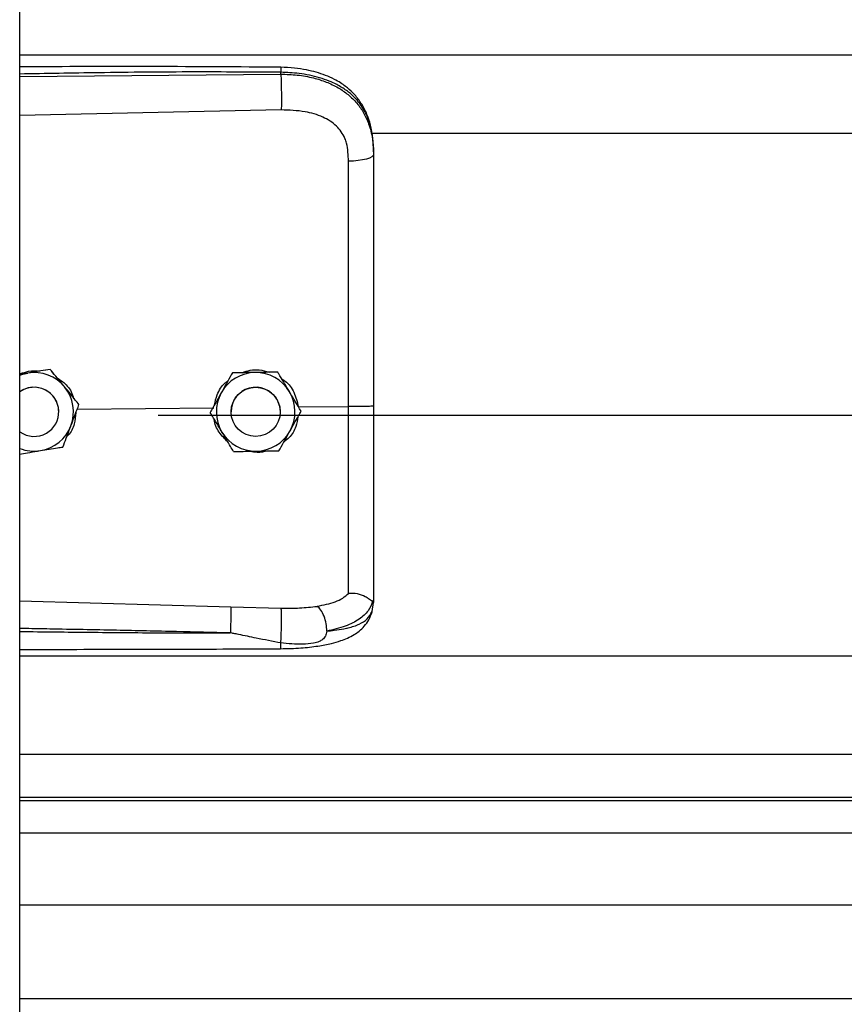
# Model space of a CAD drawing. Header units: inches. Extents: x 170 to 284, y 215 to 248.
# Tile 718 of 1056: x 227.164 to 227.343, y 221.068 to 221.283. Entities that reach past the tile are written whole.
import ezdxf

# ---------------------------------------------------------------- set-up
doc = ezdxf.new("R2010")
doc.units = ezdxf.units.IN
doc.header["$LTSCALE"] = 0.25
doc.header["$MEASUREMENT"] = 0
doc.layers.add('RH TOP OF HOOD', color=7, linetype='Continuous')

msp = doc.modelspace()

# ---------------------------------------------------------------- linework, layer by layer
at = {"layer": 'RH TOP OF HOOD'}
for p, q in [((227.163613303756, 220.1328032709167), (227.163613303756, 224.3332527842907)), ((227.163613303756, 221.2751597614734), (231.195933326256, 221.2751597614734)), ((227.163613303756, 221.2704114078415), (227.2204605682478, 221.2709481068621)), ((227.2204605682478, 221.2709481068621), (227.2204605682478, 221.2713594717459)), ((227.2205565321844, 221.2631592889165), (227.163613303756, 221.2619497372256)), ((227.2401614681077, 221.2580841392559), (231.119382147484, 221.2580841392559)), ((227.240656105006, 221.2540248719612), (227.240656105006, 221.25353655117)), ((227.1653878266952, 221.2058834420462), (227.163613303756, 221.2055945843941)), ((227.1702658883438, 221.2066795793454), (227.1693373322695, 221.2065284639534)), ((227.1702658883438, 221.2066779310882), (227.1702658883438, 221.2066795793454)), ((227.2099049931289, 221.2059198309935), (227.2099049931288, 221.2059214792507)), ((227.2197884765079, 221.2060681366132), (227.2197884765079, 221.2060697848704)), ((227.1765196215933, 221.1990231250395), (227.1765196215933, 221.1990247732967)), ((227.1721136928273, 221.197433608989), (227.1721136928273, 221.1974343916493)), ((227.1761474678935, 221.1980408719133), (227.205845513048, 221.1983251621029)), ((227.193781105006, 221.1966916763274), (231.165765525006, 221.1966916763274)), ((227.2050916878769, 221.1972863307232), (227.2050916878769, 221.1972879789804)), ((227.2096249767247, 221.1974343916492), (227.2096249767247, 221.1974336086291)), ((227.2203253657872, 221.1974336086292), (227.2203253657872, 221.1974343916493)), ((227.2242848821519, 221.1985016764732), (227.2351984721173, 221.1986061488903)), ((227.2248586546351, 221.1975829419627), (227.2248586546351, 221.1975845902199)), ((227.163613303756, 221.1562780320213), (227.2095489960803, 221.1549462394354)), ((227.2403164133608, 221.1539695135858), (227.240656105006, 221.1559546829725)), ((227.240656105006, 221.1564834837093), (227.240656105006, 221.1559546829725)), ((227.2095489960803, 221.1549462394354), (227.2205346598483, 221.1546841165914)), ((227.163613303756, 221.144306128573), (231.195933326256, 221.144306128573)), ((227.163613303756, 221.1229271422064), (231.195933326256, 221.1229271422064)), ((231.195933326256, 221.1134418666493), (227.163613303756, 221.1134418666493)), ((227.163613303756, 221.1128025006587), (231.195933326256, 221.1128025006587)), ((227.163613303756, 221.1057843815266), (231.195933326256, 221.1057843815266)), ((227.163613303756, 221.0901002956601), (231.195933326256, 221.0901002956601)), ((227.163613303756, 221.0697122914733), (231.195933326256, 221.0697122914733))]:
    msp.add_line(p, q, dxfattribs=at)
at = {"layer": 'RH TOP OF HOOD', "flags": 128}
for points in [[(227.240656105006, 221.25353655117), (227.2405521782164, 221.2532408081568), (227.2402442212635, 221.2529559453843), (227.239743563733, 221.2526924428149), (227.2390686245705, 221.2524599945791), (227.238244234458, 221.2522671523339), (227.2373007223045, 221.2521210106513), (227.2362727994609, 221.2520269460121), (227.235198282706, 221.2519884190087)], [(227.163613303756, 221.2053939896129), (227.1642967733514, 221.2056315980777), (227.1653878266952, 221.2058834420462)], [(227.2195679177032, 221.2001787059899), (227.2201727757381, 221.198703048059), (227.2203253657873, 221.1974343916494)]]:
    msp.add_lwpolyline(points, dxfattribs=at)
at = {"layer": 'RH TOP OF HOOD'}
msp.add_circle((227.2149751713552, 221.1974336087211), 0.005350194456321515, dxfattribs=at)
for centre, radius, start, end in [((227.1667634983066, 221.1974343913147), 0.008560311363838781, 39.24773070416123, 99.24772960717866), ((227.2149751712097, 221.1974343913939), 0.00856031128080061, 90.85968127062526, 150.8596805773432), ((227.2149751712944, 221.1974343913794), 0.008560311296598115, 30.8596826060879, 90.85968183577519), ((227.1667634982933, 221.1974343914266), 0.005350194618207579, 39.24773075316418, 126.0718980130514), ((227.1667634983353, 221.1974336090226), 0.005350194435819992, 300.009742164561, 126.0718999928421), ((227.1667634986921, 221.1974343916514), 0.008560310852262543, 339.2477292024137, 39.24773059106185), ((227.2149751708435, 221.1974343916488), 0.00856031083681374, 150.8596808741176, 210.8596823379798), ((227.2149751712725, 221.1974343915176), 0.005350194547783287, 30.85968222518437, 179.9999985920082), ((227.2149751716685, 221.1974343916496), 0.008560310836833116, 330.8596808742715, 30.85968233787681), ((227.1667634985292, 221.1974343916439), 0.005350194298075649, 5.903760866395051e-08, 39.24773054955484), ((227.1667634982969, 221.1974336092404), 0.005350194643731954, 233.9281021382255, 300.0097413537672), ((227.166763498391, 221.1974343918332), 0.00856031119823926, 279.2477290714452, 339.2477287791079), ((227.2149751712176, 221.197434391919), 0.008560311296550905, 210.8596826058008, 270.8596818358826), ((227.2149751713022, 221.1974343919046), 0.008560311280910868, 270.8596812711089, 330.859680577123), ((227.1667634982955, 221.1974343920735), 0.008560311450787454, 248.4076756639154, 279.2477294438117)]:
    msp.add_arc(centre, radius, start, end, dxfattribs=at)
for points, knots in [([(227.2204419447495, 221.2724515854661), (227.2112249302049, 221.2725195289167), (227.1931380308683, 221.2726528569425), (227.17419448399, 221.2725955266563), (227.1644687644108, 221.2725427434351), (227.163613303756, 221.2725381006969)], [0, 0, 0, 0, 0.4865830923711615, 0.9548405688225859, 1, 1, 1, 1]), ([(227.2204417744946, 221.2724357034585), (227.2204429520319, 221.2724397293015), (227.2204469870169, 221.2724535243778), (227.2204522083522, 221.2723386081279), (227.2204588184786, 221.2720458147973), (227.2204598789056, 221.2716298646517), (227.2204605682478, 221.2713594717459)], [0, 0, 0, 0, 0.09787641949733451, 0.3353863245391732, 0.5679606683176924, 1, 1, 1, 1]), ([(227.2405696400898, 221.2560679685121), (227.2404506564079, 221.2571384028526), (227.2402352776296, 221.2590760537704), (227.2394903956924, 221.2615946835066), (227.2386331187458, 221.2635044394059), (227.2375579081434, 221.2652570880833), (227.236242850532, 221.266845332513), (227.2347721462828, 221.268140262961), (227.2333984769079, 221.2691001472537), (227.2319558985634, 221.2699315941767), (227.2295777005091, 221.2709987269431), (227.2266412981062, 221.271811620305), (227.2233323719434, 221.2723400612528), (227.2214406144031, 221.2724130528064), (227.2204419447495, 221.2724515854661)], [0, 0, 0, 0, 0.1084465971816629, 0.1963050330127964, 0.2691828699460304, 0.3279968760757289, 0.4149595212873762, 0.4916410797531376, 0.5389760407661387, 0.594191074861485, 0.6694152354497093, 0.814854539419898, 0.9022606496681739, 1, 1, 1, 1]), ([(227.2204605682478, 221.2713594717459), (227.2141547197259, 221.2713988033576), (227.2009156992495, 221.2714813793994), (227.1819660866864, 221.2713001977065), (227.169325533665, 221.2710792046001), (227.163613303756, 221.2709793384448)], [0, 0, 0, 0, 0.3326703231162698, 0.6984356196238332, 1, 1, 1, 1]), ([(227.240656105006, 221.2540248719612), (227.240593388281, 221.2553813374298), (227.2404749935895, 221.2579420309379), (227.2395054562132, 221.2614329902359), (227.2382162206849, 221.263844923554), (227.2368523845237, 221.2655476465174), (227.2357694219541, 221.2665910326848), (227.2347104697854, 221.2674195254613), (227.2337210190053, 221.2680794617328), (227.2324866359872, 221.2687745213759), (227.2308926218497, 221.2695002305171), (227.2282289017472, 221.2704082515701), (227.2246938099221, 221.2711681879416), (227.2217872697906, 221.2712995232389), (227.2204605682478, 221.2713594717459)], [0, 0, 0, 0, 0.130715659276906, 0.2467609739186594, 0.3577928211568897, 0.4170971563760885, 0.4791482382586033, 0.5177152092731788, 0.5590896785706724, 0.6032945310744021, 0.6633484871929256, 0.7353692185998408, 0.8792082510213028, 1, 1, 1, 1]), ([(227.2204605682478, 221.2709481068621), (227.2204822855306, 221.2703722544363), (227.2205273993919, 221.2691760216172), (227.2205684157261, 221.2669509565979), (227.2205816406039, 221.2647735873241), (227.2205646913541, 221.263683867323), (227.2205565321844, 221.2631592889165)], [0, 0, 0, 0, 0.2406941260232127, 0.499999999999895, 0.7593058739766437, 1, 1, 1, 1]), ([(227.2204605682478, 221.2709481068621), (227.2216573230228, 221.2709164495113), (227.2240896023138, 221.2708521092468), (227.2274191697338, 221.270233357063), (227.2303975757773, 221.2692901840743), (227.2329292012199, 221.2680766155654), (227.2351748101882, 221.2665306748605), (227.2370374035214, 221.2646954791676), (227.2385310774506, 221.2625603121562), (227.2397003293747, 221.26000575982), (227.240497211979, 221.2569294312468), (227.240602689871, 221.2546771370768), (227.240656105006, 221.25353655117)], [0, 0, 0, 0, 0.1094013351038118, 0.2223468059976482, 0.315179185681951, 0.4102231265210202, 0.5012749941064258, 0.5946006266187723, 0.6834485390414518, 0.7745330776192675, 0.8858211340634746, 1, 1, 1, 1]), ([(227.2347726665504, 221.2559217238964), (227.2347726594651, 221.255921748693), (227.2346701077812, 221.2562806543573), (227.2341749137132, 221.2576868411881), (227.2326388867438, 221.259889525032), (227.2295718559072, 221.2617927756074), (227.2254556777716, 221.2630044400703), (227.2223029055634, 221.26310409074), (227.2205565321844, 221.2631592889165)], [0, 0, 0, 0, 4.497367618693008e-06, 0.06509473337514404, 0.261670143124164, 0.4753105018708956, 0.709365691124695, 1, 1, 1, 1]), ([(227.235198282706, 221.2519884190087), (227.2351283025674, 221.2533130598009), (227.2350583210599, 221.2546377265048), (227.234772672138, 221.2559216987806), (227.2347726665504, 221.2559217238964)], [0, 0, 0, 0, 0.999980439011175, 1, 1, 1, 1]), ([(227.240656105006, 221.25353655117), (227.240656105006, 221.2499063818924), (227.240656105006, 221.2426354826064), (227.240656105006, 221.2315547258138), (227.240656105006, 221.2203721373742), (227.240656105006, 221.2094034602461), (227.240656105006, 221.2021556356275), (227.240656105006, 221.1986758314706)], [0, 0, 0, 0, 0.2027568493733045, 0.4061035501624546, 0.60886041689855, 0.8122072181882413, 1, 1, 1, 1]), ([(227.2351984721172, 221.1986061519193), (227.2351984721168, 221.1986061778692), (227.235198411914, 221.2019925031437), (227.2351983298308, 221.209039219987), (227.2351982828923, 221.2197124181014), (227.2351982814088, 221.2305884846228), (227.2351982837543, 221.2413758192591), (227.2351982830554, 221.2484508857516), (227.235198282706, 221.2519884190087)], [0, 0, 0, 0, 1.439079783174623e-06, 0.1877923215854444, 0.3908439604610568, 0.5938956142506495, 0.796947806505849, 1, 1, 1, 1]), ([(227.163613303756, 221.2057135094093), (227.1644509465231, 221.2059941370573), (227.1658601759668, 221.2064662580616), (227.1673332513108, 221.2063476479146), (227.1679307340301, 221.2062995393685)], [0, 0, 0, 0, 0.5943977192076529, 0.9999999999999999, 0.9999999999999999, 0.9999999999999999, 0.9999999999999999]), ([(227.1702658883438, 221.2066779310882), (227.1695903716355, 221.2065678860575), (227.1682234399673, 221.206345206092), (227.1665583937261, 221.2060740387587), (227.1656051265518, 221.2059188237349), (227.1653878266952, 221.2058834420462)], [0, 0, 0, 0, 0.4299704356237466, 0.870060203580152, 0.9999999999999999, 0.9999999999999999, 0.9999999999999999, 0.9999999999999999]), ([(227.1733927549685, 221.2028524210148), (227.173269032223, 221.2030038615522), (227.1723013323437, 221.204188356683), (227.1712402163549, 221.2054871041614), (227.1703608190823, 221.2065633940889), (227.1702658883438, 221.2066795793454)], [0, 0, 0, 0, 0.115646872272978, 0.9045342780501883, 1, 1, 1, 1]), ([(227.1733927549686, 221.2028502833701), (227.173269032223, 221.2030017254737), (227.1723013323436, 221.2041862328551), (227.1712402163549, 221.2054851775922), (227.1703608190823, 221.2065617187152), (227.1702658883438, 221.2066779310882)], [0, 0, 0, 0, 0.1156468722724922, 0.9045342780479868, 1, 1, 1, 1]), ([(227.2099049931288, 221.2059214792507), (227.2095717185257, 221.2053237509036), (227.2088973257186, 221.2041142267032), (227.2080758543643, 221.2026408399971), (227.2076055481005, 221.2017972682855), (227.2074983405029, 221.2016049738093)], [0, 0, 0, 0, 0.4299704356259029, 0.8700602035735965, 1, 1, 1, 1]), ([(227.2099049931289, 221.2059198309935), (227.2095717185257, 221.2053219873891), (227.2088973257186, 221.2041122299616), (227.2080758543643, 221.202638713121), (227.2076055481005, 221.2017951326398), (227.2074983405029, 221.2016028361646)], [0, 0, 0, 0, 0.4299704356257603, 0.8700602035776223, 1, 1, 1, 1]), ([(227.2148467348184, 221.2059958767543), (227.2135746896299, 221.2059767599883), (227.2118781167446, 221.2059512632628), (227.2102999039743, 221.2059274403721), (227.2099049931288, 221.2059214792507)], [0, 0, 0, 0, 0.7497733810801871, 1, 1, 1, 1]), ([(227.2148467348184, 221.2059937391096), (227.21357468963, 221.2059746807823), (227.2118781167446, 221.2059492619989), (227.2102999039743, 221.2059257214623), (227.2099049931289, 221.2059198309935)], [0, 0, 0, 0, 0.7497733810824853, 1, 1, 1, 1]), ([(227.2120514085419, 221.2059538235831), (227.2126203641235, 221.2061670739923), (227.2138018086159, 221.2066098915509), (227.2158463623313, 221.2066649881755), (227.2171835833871, 221.2062581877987), (227.217895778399, 221.2060415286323)], [0, 0, 0, 0, 0.302739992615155, 0.6286439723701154, 1, 1, 1, 1]), ([(227.2197884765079, 221.2060697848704), (227.2191041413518, 221.2060595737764), (227.2177193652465, 221.2060389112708), (227.216032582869, 221.2060136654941), (227.2150668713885, 221.205999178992), (227.2148467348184, 221.2059958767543)], [0, 0, 0, 0, 0.4299704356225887, 0.8700602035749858, 1, 1, 1, 1]), ([(227.2197884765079, 221.2060681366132), (227.2191041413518, 221.206057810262), (227.2177193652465, 221.2060369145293), (227.2160325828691, 221.206011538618), (227.2150668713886, 221.2059970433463), (227.2148467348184, 221.2059937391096)], [0, 0, 0, 0, 0.4299704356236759, 0.8700602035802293, 1, 1, 1, 1]), ([(227.2223235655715, 221.201827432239), (227.2222232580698, 221.2019953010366), (227.2214387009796, 221.2033082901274), (227.2205784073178, 221.2047479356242), (227.2198654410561, 221.2059409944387), (227.2197884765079, 221.2060697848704)], [0, 0, 0, 0, 0.1156468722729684, 0.9045342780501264, 1, 1, 1, 1]), ([(227.2223235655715, 221.2018252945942), (227.2222232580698, 221.2019931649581), (227.2214387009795, 221.2033061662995), (227.2205784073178, 221.204746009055), (227.2198654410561, 221.2059393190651), (227.2197884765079, 221.2060681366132)], [0, 0, 0, 0, 0.1156468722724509, 0.9045342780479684, 1, 1, 1, 1]), ([(227.1715370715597, 221.2049835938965), (227.1721864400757, 221.2045558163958), (227.1736774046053, 221.203573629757), (227.1749790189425, 221.2018411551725), (227.1752549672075, 221.2006048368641), (227.1753103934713, 221.200356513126)], [0, 0, 0, 0, 0.381422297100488, 0.8757540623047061, 1, 1, 1, 1]), ([(227.2060093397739, 221.1989340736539), (227.2061717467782, 221.1996860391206), (227.2065506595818, 221.2014404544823), (227.2076800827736, 221.2032809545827), (227.2087198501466, 221.2040123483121), (227.2089184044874, 221.2041520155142)], [0, 0, 0, 0, 0.3776771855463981, 0.8811610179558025, 1, 1, 1, 1]), ([(227.2206633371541, 221.2046057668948), (227.2209084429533, 221.2044579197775), (227.2220412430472, 221.2037746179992), (227.223515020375, 221.2016752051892), (227.2240221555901, 221.1995846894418), (227.2242848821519, 221.1985016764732)], [0, 0, 0, 0, 0.1174426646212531, 0.5427821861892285, 1, 1, 1, 1]), ([(227.1765196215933, 221.1990247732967), (227.1762555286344, 221.1993480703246), (227.1752563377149, 221.2005712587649), (227.174182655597, 221.20188552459), (227.1733927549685, 221.2028524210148)], [0, 0, 0, 0, 0.2643068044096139, 1, 1, 1, 1]), ([(227.1765196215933, 221.1990231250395), (227.1762555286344, 221.1993463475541), (227.1752563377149, 221.2005692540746), (227.174182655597, 221.2018834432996), (227.1733927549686, 221.2028502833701)], [0, 0, 0, 0, 0.2643068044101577, 1, 1, 1, 1]), ([(227.2074983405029, 221.2016049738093), (227.2068788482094, 221.2004937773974), (227.2060526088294, 221.1990117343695), (227.2052840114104, 221.1976329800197), (227.2050916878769, 221.1972879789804)], [0, 0, 0, 0, 0.7497733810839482, 1, 1, 1, 1]), ([(227.2074983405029, 221.2016028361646), (227.2068788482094, 221.2004916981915), (227.2060526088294, 221.1990097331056), (227.2052840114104, 221.19763126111), (227.2050916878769, 221.1972863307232)], [0, 0, 0, 0, 0.7497733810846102, 0.9999999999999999, 0.9999999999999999, 0.9999999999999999, 0.9999999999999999]), ([(227.2248586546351, 221.1975845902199), (227.2246445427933, 221.1979429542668), (227.2238344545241, 221.1992988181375), (227.2229639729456, 221.2007556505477), (227.2223235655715, 221.201827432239)], [0, 0, 0, 0, 0.264306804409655, 1, 1, 1, 1]), ([(227.2248586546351, 221.1975829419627), (227.2246445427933, 221.1979412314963), (227.2238344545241, 221.1992968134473), (227.2229639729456, 221.2007535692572), (227.2223235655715, 221.2018252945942)], [0, 0, 0, 0, 0.2643068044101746, 1, 1, 1, 1]), ([(227.1747684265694, 221.1944012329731), (227.1752191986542, 221.1955909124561), (227.1758204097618, 221.1971776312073), (227.1763796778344, 221.1986537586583), (227.1765196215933, 221.1990231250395)], [0, 0, 0, 0, 0.7497733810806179, 1, 1, 1, 1]), ([(227.1758536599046, 221.1972654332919), (227.1757775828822, 221.1964397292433), (227.1756155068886, 221.1946806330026), (227.1747666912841, 221.1928726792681), (227.1739824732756, 221.19217198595), (227.1738936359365, 221.1920926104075)], [0, 0, 0, 0, 0.4395923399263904, 0.9365162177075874, 1, 1, 1, 1]), ([(227.2076267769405, 221.1930434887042), (227.2075264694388, 221.1932113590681), (227.2067419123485, 221.1945243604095), (227.2058816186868, 221.195964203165), (227.2051686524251, 221.1971575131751), (227.2050916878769, 221.1972863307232)], [0, 0, 0, 0, 0.1156468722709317, 0.9045342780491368, 1, 1, 1, 1]), ([(227.2224520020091, 221.1932659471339), (227.2230714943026, 221.1943771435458), (227.2238977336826, 221.1958591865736), (227.2246663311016, 221.1972379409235), (227.2248586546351, 221.1975829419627)], [0, 0, 0, 0, 0.7497733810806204, 0.9999999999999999, 0.9999999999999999, 0.9999999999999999, 0.9999999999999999]), ([(227.2351982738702, 221.1579155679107), (227.2351982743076, 221.1581782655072), (227.2351982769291, 221.1597527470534), (227.2351982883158, 221.1631841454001), (227.2351983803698, 221.168785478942), (227.2351986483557, 221.1752253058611), (227.2351990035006, 221.1824513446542), (227.2351992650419, 221.1903261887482), (227.2351992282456, 221.1958541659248), (227.2351991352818, 221.1986061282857), (227.2351991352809, 221.1986061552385)], [0, 0, 0, 0, 0.03155846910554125, 0.1891461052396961, 0.3467338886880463, 0.5043277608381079, 0.6619226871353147, 0.8309600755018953, 0.9999983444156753, 1, 1, 1, 1]), ([(227.240656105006, 221.1986758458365), (227.240574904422, 221.1986644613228), (227.240412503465, 221.198641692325), (227.2391596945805, 221.1986137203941), (227.2373622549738, 221.1985977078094), (227.2359201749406, 221.1986033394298), (227.2351991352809, 221.1986061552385)], [0, 0, 0, 0, 0.2500007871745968, 0.5000009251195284, 0.7500005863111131, 1, 1, 1, 1]), ([(227.240656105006, 221.1986758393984), (227.240656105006, 221.1956385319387), (227.240656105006, 221.1894630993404), (227.240656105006, 221.1806761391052), (227.240656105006, 221.1725095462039), (227.240656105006, 221.1659294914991), (227.240656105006, 221.1605447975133), (227.240656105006, 221.1578442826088), (227.240656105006, 221.1564834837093)], [0, 0, 0, 0, 0.1870908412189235, 0.3803918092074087, 0.5558755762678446, 0.7364481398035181, 0.8671952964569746, 1, 1, 1, 1]), ([(227.2089075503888, 221.1909001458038), (227.2082564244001, 221.191562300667), (227.2069083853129, 221.1929331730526), (227.2060067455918, 221.1948040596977), (227.205962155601, 221.1958170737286), (227.2059615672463, 221.1958304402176)], [0, 0, 0, 0, 0.4797011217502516, 0.993134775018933, 1, 1, 1, 1]), ([(227.2241787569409, 221.1963633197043), (227.224066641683, 221.1956500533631), (227.2238039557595, 221.1939788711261), (227.2226496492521, 221.1920561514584), (227.2215149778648, 221.1912047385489), (227.221150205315, 221.1909310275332)], [0, 0, 0, 0, 0.3356490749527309, 0.7864254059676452, 1, 1, 1, 1]), ([(227.1730172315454, 221.1897798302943), (227.1732597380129, 221.1904197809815), (227.1737504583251, 221.1917147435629), (227.1743481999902, 221.1932922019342), (227.1746904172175, 221.194195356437), (227.1747684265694, 221.1944012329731)], [0, 0, 0, 0, 0.4299704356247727, 0.8700602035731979, 1, 1, 1, 1]), ([(227.2101618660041, 221.1888011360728), (227.2099477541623, 221.1891594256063), (227.2091376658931, 221.1905150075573), (227.2082671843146, 221.1919717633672), (227.2076267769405, 221.1930434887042)], [0, 0, 0, 0, 0.264306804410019, 1, 1, 1, 1]), ([(227.2200453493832, 221.1889494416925), (227.2203786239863, 221.1895471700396), (227.2210530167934, 221.19075669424), (227.2218744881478, 221.192230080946), (227.2223447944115, 221.1930736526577), (227.2224520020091, 221.1932659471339)], [0, 0, 0, 0, 0.4299704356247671, 0.8700602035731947, 1, 1, 1, 1]), ([(227.163613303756, 221.1882486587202), (227.1641730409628, 221.1883397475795), (227.16542477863, 221.1885434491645), (227.1669687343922, 221.1887947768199), (227.1679218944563, 221.1889499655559), (227.1681391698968, 221.1889853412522)], [0, 0, 0, 0, 0.3844201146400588, 0.8596768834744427, 1, 1, 1, 1]), ([(227.1681391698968, 221.1889853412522), (227.169394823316, 221.1891898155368), (227.171069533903, 221.1894625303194), (227.1726274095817, 221.1897163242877), (227.1730172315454, 221.1897798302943)], [0, 0, 0, 0, 0.7497733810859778, 1, 1, 1, 1]), ([(227.2101618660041, 221.1888011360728), (227.2108462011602, 221.1888113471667), (227.2122309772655, 221.1888320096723), (227.213917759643, 221.188857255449), (227.2148834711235, 221.1888717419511), (227.2151036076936, 221.1888750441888)], [0, 0, 0, 0, 0.4299704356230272, 0.8700602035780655, 1, 1, 1, 1]), ([(227.2172478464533, 221.1889073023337), (227.2171539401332, 221.1888706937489), (227.2163795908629, 221.1885688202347), (227.215083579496, 221.1885098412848), (227.2139755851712, 221.1887624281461), (227.2135816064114, 221.1888522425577)], [0, 0, 0, 0, 0.08167163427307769, 0.6734623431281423, 1, 1, 1, 1]), ([(227.2151036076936, 221.1888750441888), (227.2163756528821, 221.1888941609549), (227.2180722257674, 221.1889196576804), (227.2196504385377, 221.1889434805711), (227.2200453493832, 221.1889494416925)], [0, 0, 0, 0, 0.7497733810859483, 1, 1, 1, 1]), ([(227.2283641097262, 221.1550915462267), (227.2297376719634, 221.1553793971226), (227.2318220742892, 221.1558162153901), (227.2339978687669, 221.1568569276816), (227.2347968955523, 221.1575622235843), (227.2351983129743, 221.1579165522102)], [0, 0, 0, 0, 0.4901989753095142, 0.7438846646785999, 0.9999999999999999, 0.9999999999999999, 0.9999999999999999, 0.9999999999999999]), ([(227.2404632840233, 221.1562329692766), (227.2401876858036, 221.1555109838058), (227.2396216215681, 221.1540280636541), (227.237568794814, 221.1521947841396), (227.2345805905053, 221.1506367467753), (227.2318535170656, 221.150013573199), (227.2304536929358, 221.1496936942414)], [0, 0, 0, 0, 0.2305257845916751, 0.4734878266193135, 0.7297379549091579, 1, 1, 1, 1]), ([(227.2404590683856, 221.1562331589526), (227.2404099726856, 221.1562246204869), (227.2403091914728, 221.1562070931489), (227.2400175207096, 221.1563933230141), (227.2395521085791, 221.1567241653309), (227.2386758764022, 221.1573042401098), (227.2371966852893, 221.1579223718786), (227.2358558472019, 221.1579184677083), (227.235198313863, 221.157916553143)], [0, 0, 0, 0, 0.1136768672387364, 0.2333502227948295, 0.3620694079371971, 0.5019163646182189, 0.7557448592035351, 0.9999999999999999, 0.9999999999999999, 0.9999999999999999, 0.9999999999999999]), ([(227.240656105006, 221.1564834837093), (227.2406560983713, 221.1564822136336), (227.240656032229, 221.1564695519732), (227.240648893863, 221.156365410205), (227.2405504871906, 221.1562870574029), (227.2404627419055, 221.1562171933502)], [0, 0, 0, 0, 0.01193493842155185, 0.118981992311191, 1, 1, 1, 1]), ([(227.2095490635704, 221.1549462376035), (227.2095557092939, 221.1547074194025), (227.2095659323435, 221.1543400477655), (227.209563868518, 221.153478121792), (227.2095562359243, 221.1527033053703), (227.2095420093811, 221.1518427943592), (227.2095170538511, 221.1506833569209), (227.2094906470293, 221.1498399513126), (227.2094734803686, 221.1492916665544)], [0, 0, 0, 0, 0.2394514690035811, 0.3683457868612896, 0.4999761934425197, 0.6316105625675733, 0.7605158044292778, 1, 1, 1, 1]), ([(227.2204035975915, 221.145860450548), (227.2218916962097, 221.145896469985), (227.2246728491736, 221.1459637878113), (227.2284077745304, 221.1463868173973), (227.231283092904, 221.1469461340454), (227.233384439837, 221.1475546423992), (227.2349672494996, 221.1481628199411), (227.2363429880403, 221.1488581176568), (227.237614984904, 221.1497409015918), (227.2387421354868, 221.1508157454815), (227.239755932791, 221.1522346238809), (227.2401105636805, 221.1533365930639), (227.2402994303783, 221.1539234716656)], [0, 0, 0, 0, 0.1696911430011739, 0.3171409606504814, 0.4424359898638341, 0.5384364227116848, 0.6083291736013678, 0.6840959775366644, 0.742677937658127, 0.8151683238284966, 0.9015637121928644, 1, 1, 1, 1]), ([(227.2204492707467, 221.1471136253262), (227.2204652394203, 221.1473541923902), (227.2204989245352, 221.1478616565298), (227.2205437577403, 221.1488717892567), (227.2205808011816, 221.1500592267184), (227.2206035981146, 221.1513311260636), (227.2206087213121, 221.1525345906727), (227.2205963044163, 221.1535305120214), (227.2205712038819, 221.1542698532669), (227.2205464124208, 221.1545508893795), (227.2205346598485, 221.1546841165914)], [0, 0, 0, 0, 0.1098512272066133, 0.2317256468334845, 0.3631776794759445, 0.4999999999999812, 0.6368223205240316, 0.7682743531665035, 0.890148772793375, 0.9999999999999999, 0.9999999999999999, 0.9999999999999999, 0.9999999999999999]), ([(227.2205346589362, 221.1546841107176), (227.2218867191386, 221.1546768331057), (227.2245887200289, 221.1546622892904), (227.2270953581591, 221.1549467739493), (227.2283476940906, 221.1550889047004)], [0, 0, 0, 0, 0.5003922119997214, 1, 1, 1, 1]), ([(227.2304531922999, 221.1496904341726), (227.2304283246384, 221.1502204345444), (227.2303766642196, 221.1513214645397), (227.2299009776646, 221.1529839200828), (227.2291962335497, 221.1543719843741), (227.2286330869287, 221.1548574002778), (227.2283618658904, 221.1550911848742)], [0, 0, 0, 0, 0.2405618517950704, 0.4997464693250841, 0.7590693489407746, 1, 1, 1, 1]), ([(227.2304547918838, 221.1496919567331), (227.2310010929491, 221.1497490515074), (227.2323060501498, 221.1498854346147), (227.2337048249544, 221.1501135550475), (227.2346598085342, 221.1503074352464), (227.2358931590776, 221.1505852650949), (227.2375795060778, 221.1511514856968), (227.2393992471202, 221.1522769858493), (227.2400047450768, 221.1533943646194), (227.2403164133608, 221.1539695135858)], [0, 0, 0, 0, 0.1091879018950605, 0.2608187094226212, 0.3077983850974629, 0.3355235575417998, 0.5627886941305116, 0.7749539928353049, 1, 1, 1, 1]), ([(227.2094733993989, 221.1492892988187), (227.2055733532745, 221.1493885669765), (227.1973032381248, 221.1495990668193), (227.1841913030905, 221.1498812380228), (227.1732434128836, 221.1500937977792), (227.1662272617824, 221.1502218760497), (227.1640522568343, 221.1502598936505), (227.163613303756, 221.1502675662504)], [0, 0, 0, 0, 0.2551597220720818, 0.5410705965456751, 0.8577348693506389, 0.9712884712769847, 1, 1, 1, 1]), ([(227.163613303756, 221.1496225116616), (227.1662109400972, 221.149590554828), (227.1712769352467, 221.1495282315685), (227.1788410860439, 221.149447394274), (227.1864933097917, 221.1493781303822), (227.194251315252, 221.1493265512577), (227.2019738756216, 221.1492935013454), (227.2070107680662, 221.1492906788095), (227.209473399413, 221.1492892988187)], [0, 0, 0, 0, 0.1699411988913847, 0.3314248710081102, 0.4948424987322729, 0.6705311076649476, 0.8389164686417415, 1, 1, 1, 1]), ([(227.2304545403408, 221.1496887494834), (227.2303800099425, 221.1493184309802), (227.2302761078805, 221.148802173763), (227.2299043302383, 221.1482048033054), (227.2294837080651, 221.1477719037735), (227.2286799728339, 221.1473273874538), (227.227202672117, 221.1469658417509), (227.2244418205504, 221.1467256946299), (227.2220450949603, 221.1469585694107), (227.2204492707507, 221.1471136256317)], [0, 0, 0, 0, 0.1001269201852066, 0.139585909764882, 0.1897135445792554, 0.2582342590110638, 0.3697357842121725, 0.580347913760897, 1, 1, 1, 1]), ([(227.2204492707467, 221.1471136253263), (227.2186684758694, 221.1474597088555), (227.2156134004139, 221.148053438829), (227.2121774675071, 221.1487734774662), (227.2104392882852, 221.149130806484), (227.2099417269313, 221.1492320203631), (227.2097911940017, 221.1492580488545), (227.2097408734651, 221.1492667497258)], [0, 0, 0, 0, 0.502280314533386, 0.8616962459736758, 0.9584272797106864, 0.9861029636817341, 1, 1, 1, 1]), ([(227.163613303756, 221.145723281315), (227.1672794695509, 221.1457239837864), (227.1787519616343, 221.1457261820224), (227.197682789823, 221.1457540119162), (227.2129459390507, 221.1458255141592), (227.2204035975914, 221.1458604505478)], [0, 0, 0, 0, 0.1936599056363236, 0.6060178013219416, 0.9999999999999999, 0.9999999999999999, 0.9999999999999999, 0.9999999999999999]), ([(227.2204035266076, 221.1458823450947), (227.2204042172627, 221.1458754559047), (227.2204107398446, 221.1458103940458), (227.220421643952, 221.1460000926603), (227.2204357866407, 221.1463269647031), (227.2204444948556, 221.1467595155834), (227.2204484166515, 221.1470502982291), (227.2204492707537, 221.1471136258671)], [0, 0, 0, 0, 0.03436730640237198, 0.3245665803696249, 0.6210149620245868, 0.9174633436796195, 1, 1, 1, 1])]:
    msp.add_open_spline(points, degree=3, knots=knots, dxfattribs=at)

doc.saveas('drawing.dxf')
